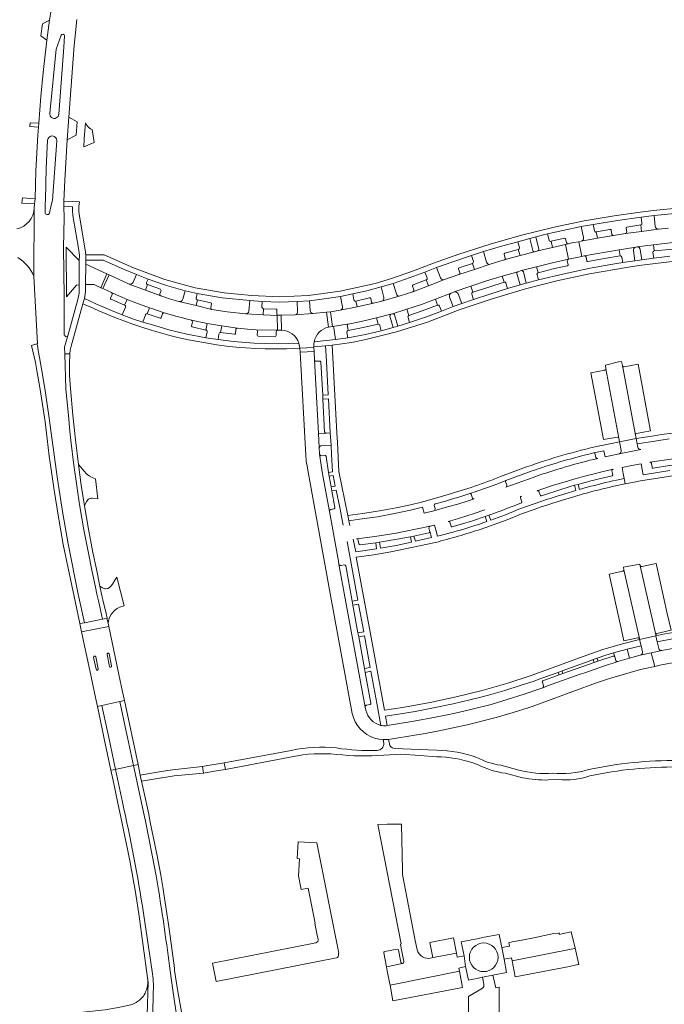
# Model space of a CAD drawing. Header units: metres. Extents: x 166325 to 190320, y 381923 to 404576.
# Tile 810 of 1056: x 175823 to 176030, y 397277 to 397594. Entities that reach past the tile are written whole.
import ezdxf

# ---------------------------------------------------------------- set-up
doc = ezdxf.new("R2010")
doc.units = ezdxf.units.M
for name, color, linetype, lineweight in [('B-WE-VH-VERHARDING_ASFALT-GV', 8, 'Continuous', 18), ('B-WE-VH-VERHARDING_BETONSTRAATSTEEN-GV', 8, 'Continuous', 18), ('B-WE-VH-VERHARDING_GESLOTEN-GV', 8, 'Continuous', 18), ('B-WE-VH-VERHARDING_HALFVERHARDING-GV', 8, 'Continuous', 18), ('B-WE-VH-VERHARDING_STRAATBAKSTEEN-GV', 8, 'Continuous', 18)]:
    doc.layers.add(name, color=color, linetype=linetype, lineweight=lineweight)

msp = doc.modelspace()

# ---------------------------------------------------------------- linework, layer by layer
at = {"layer": 'B-WE-VH-VERHARDING_ASFALT-GV', "flags": 128}
for points in [[(175832.841, 397597.523), (175832.34, 397594.3), (175831.45, 397587.84), (175830.3, 397577.4), (175829.58, 397569.68), (175828.881, 397561.017), (175828.782, 397559.784), (175828.57, 397557.16), (175827.93, 397545.7), (175827.708, 397536.705), (175827.482, 397535.02), (175827.43, 397533.66), (175827.289, 397511.782), (175828.5, 397489.95), (175828.312, 397489.899), (175828.45, 397489.393), (175828.731, 397487.815), (175829.126, 397485.562), (175829.781, 397481.819), (175830.389, 397478.127), (175831.055, 397474.138), (175832.124, 397466.697), (175834.933, 397446.298), (175836.639, 397435.218), (175838.383, 397425.465), (175841.635, 397409.247), (175843.588, 397400.028), (175849.428, 397401.167), (175849.116, 397402.659), (175848.102, 397407.063), (175847.62, 397409.247), (175847.124, 397411.499), (175845.978, 397416.952), (175844.894, 397422.415), (175843.455, 397429.93), (175842.153, 397437.479), (175841.492, 397441.747), (175841.122, 397444.141), (175840.197, 397450.819), (175839.235, 397458.806), (175838.938, 397461.747), (175838.428, 397466.802), (175837.612, 397475.361), (175837.259, 397486.657), (175837.207, 397488.842), (175838.234, 397492.535)], [(175838.56, 397563.038), (175839.97, 397581.81), (175840.336, 397586.046), (175841.118, 397594.467)], [(175832.411, 397564.242), (175834.54, 397584.9), (175836.09, 397589.385)], [(175837.156, 397589.181), (175836.99, 397585.51), (175835.37, 397563.99)], [(175837.276, 397492.735), (175837.084, 397492.693), (175837.043, 397505.091), (175836.916, 397521.09), (175837.042, 397530.457), (175836.932, 397534.289), (175836.965, 397535.931), (175837.31, 397542.73), (175838.02, 397555.67), (175838.56, 397563.038)], [(175830.925, 397532.35), (175831.001, 397534.793), (175831.033, 397536.352), (175831.23, 397546.51), (175831.76, 397555.56)], [(175834.699, 397555.402), (175833.288, 397536.243), (175832.906, 397534.579)], [(175832.906, 397534.579), (175832.324, 397532.089)], [(176106.228, 397394.208), (176105.554, 397394.125), (176105.086, 397394.113), (176100.994, 397394.132), (176081.376, 397394.173), (176076.336, 397394.221), (176058.016, 397394.286), (176055.236, 397394.211), (176053.235, 397394.123), (176051.125, 397393.999), (176049.46, 397393.878), (176047.133, 397393.675), (176042.073, 397393.13), (176039.109, 397392.741), (176036.274, 397392.304), (176033.222, 397391.761), (176029.642, 397391.061), (176026.177, 397390.311), (176027.326, 397385.968), (176029.521, 397386.434), (176032.424, 397387.011), (176035.159, 397387.514)], [(175867.372, 397314.527), (175866.701, 397318.411), (175865.416, 397325.106), (175863.261, 397336.014), (175862.838, 397337.994), (175859.421, 397353.996), (175853.932, 397352.833), (175853.601, 397352.763), (175855.831, 397342.237)], [(175862.663, 397306.396), (175865.393, 397287.642)], [(175872.083, 397281.536), (175871.187, 397287.767)], [(175863.539, 397263.631), (175863.835, 397273.631), (175864.148, 397284.19), (175863.949, 397285.513)], [(175865.784, 397281.098), (175865.686, 397273.631), (175865.503, 397259.774)], [(175874.906, 397263.071), (175873.539, 397271.999), (175873.29, 397273.631), (175872.083, 397281.536)], [(175862.253, 397279.244), (175861.298, 397278.378), (175860.333, 397277.687), (175860.25, 397277.628), (175859.642, 397277.248), (175858.948, 397276.944), (175857.581, 397276.658), (175853.917, 397275.893), (175850.234, 397275.276), (175838.974, 397274.041)]]:
    msp.add_lwpolyline(points, dxfattribs=at)
at = {"layer": 'B-WE-VH-VERHARDING_ASFALT-GV'}
for points in [[(175836.09, 397589.385, -0.864839), (175837.156, 397589.181)], [(175835.37, 397563.99, -1.0253639), (175832.411, 397564.242)], [(175831.76, 397555.56, -0.9996425), (175834.699, 397555.402)], [(175832.324, 397532.089, -0.9198007), (175830.925, 397532.35)], [(175838.234, 397492.535, -0.8436993), (175837.276, 397492.735)], [(175865.393, 397287.642, -0.055778), (175865.784, 397281.098)], [(175864.011, 397283.768, -0.0867489), (175863.333, 397281.096)], [(175863.949, 397285.513, -0.0548847), (175864.011, 397283.768)], [(175863.333, 397281.096, -0.1070373), (175862.253, 397279.244)]]:
    msp.add_lwpolyline(points, format="xyb", dxfattribs=at)
at = {"layer": 'B-WE-VH-VERHARDING_ASFALT-GV', "flags": 128}
msp.add_lwpolyline([(175851.417, 397363.068), (175853.601, 397352.763), (175853.932, 397352.833), (175859.421, 397353.996), (175857.484, 397363.068), (175857.084, 397364.942), (175855.016, 397374.627), (175849.232, 397373.383), (175851.02, 397364.942)], close=True, dxfattribs=at)
at = {"layer": 'B-WE-VH-VERHARDING_BETONSTRAATSTEEN-GV', "flags": 128}
for points in [[(175832.34, 397594.3), (175830.151, 397593.1), (175829.6, 397589.23), (175831.45, 397587.84)], [(175841.24, 397561.44), (175838.56, 397563.038), (175838.02, 397555.67), (175840.92, 397557.2)], [(175828.881, 397561.017), (175826.155, 397561.187), (175826.068, 397559.951), (175828.782, 397559.784)], [(175823.406, 397535.265), (175827.482, 397535.02), (175827.708, 397536.705), (175823.673, 397537.011)], [(175844.038, 397516.873), (175844.011, 397518.584), (175843.871, 397520.197), (175842.033, 397531.048), (175841.843, 397532.596), (175841.844, 397534.179), (175841.977, 397535.749), (175839.923, 397535.823), (175836.965, 397535.931), (175836.932, 397534.289), (175839.776, 397534.055), (175839.773, 397532.935), (175839.898, 397531.302), (175841.755, 397520.09), (175841.974, 397518.45), (175841.945, 397516.758), (175841.933, 397508.898), (175841.903, 397506.259), (175841.506, 397504.174), (175838.234, 397492.535), (175837.207, 397488.842), (175837.259, 397486.657), (175838.939, 397486.681), (175838.992, 397487.89), (175839.347, 397489.224), (175843.133, 397502.841), (175843.625, 397504.504), (175843.968, 397506.846), (175843.994, 397509.018), (175844.019, 397515.66)], [(176037.927, 397522.977), (176032.319, 397522.519), (176026.921, 397521.834), (176027.171, 397519.865), (176031.974, 397520.365), (176038.09, 397520.984)], [(175978.8, 397509.825), (175978.238, 397511.721), (175973.129, 397510.208), (175968.063, 397508.469), (175968.704, 397506.6), (175973.842, 397508.245)], [(175957.399, 397502.431), (175956.686, 397504.332), (175952.189, 397502.647), (175947.491, 397501.109), (175948.155, 397499.082), (175952.428, 397500.53)], [(175938.191, 397496.262), (175937.684, 397498.34), (175932.783, 397497.145), (175928.605, 397496.289), (175928.207, 397496.228), (175928.525, 397494.18), (175932.894, 397495.051)], [(176016.037, 397458.335), (176021.358, 397459.367), (176021.154, 397460.515), (176016.931, 397482.894), (176016.662, 397484.231), (176015.622, 397484.114), (176011.437, 397483.018), (176011.639, 397481.889), (176015.807, 397459.539)], [(176011.639, 397481.889), (176011.585, 397481.74), (176011.474, 397481.595), (176011.344, 397481.504), (176011.271, 397481.473), (176006.763, 397480.596), (176009.731, 397464.804), (176010.814, 397459.04), (176015.387, 397459.873), (176015.567, 397459.829), (176015.706, 397459.725), (176015.761, 397459.65), (176015.807, 397459.539)], [(175847.154, 397446.441), (175846.097, 397446.826), (175845.113, 397447.372), (175844.261, 397448.035), (175843.489, 397448.853), (175841.685, 397451.012), (175842.606, 397444.359), (175843.634, 397437.722), (175844.284, 397439.092), (175844.451, 397439.363), (175844.658, 397439.605), (175844.9, 397439.812), (175845.171, 397439.978), (175845.514, 397440.115), (175845.826, 397440.181), (175846.143, 397440.198), (175847.942, 397439.926)], [(176017.416, 397417.113), (176022.418, 397394.929), (176022.484, 397394.605), (176027.714, 397395.824), (176027.653, 397396.098), (176022.657, 397418.393), (176022.551, 397418.935), (176017.245, 397417.902)], [(176007.816, 397387.234), (176009.064, 397387.643), (176008.76, 397388.568), (176007.516, 397388.14)], [(175996.194, 397384.017), (175996.516, 397383.179), (175997.785, 397383.616), (175997.47, 397384.487)], [(176000.426, 397300.435), (175997.419, 397299.721), (175996.686, 397299.547), (175996.576, 397300.042), (175996.321, 397299.977), (175994.794, 397299.804), (175990.364, 397298.93), (175988.888, 397298.608), (175984.492, 397297.743), (175981.454, 397297.152), (175980.354, 397296.859), (175980.547, 397295.764), (175978.122, 397295.309), (175978.782, 397291.539), (175981.196, 397292.048), (175981.394, 397290.992), (176001.526, 397295.064), (176001.658, 397295.09)], [(175962.472, 397298.482), (175954.874, 397296.994), (175955.875, 397292.115), (175955.389, 397291.958), (175963.429, 397293.464)], [(176001.658, 397295.09), (176001.526, 397295.064), (175981.394, 397290.992), (175982.357, 397285.847), (175999.882, 397289.242), (176002.538, 397289.842), (176002.856, 397289.894)], [(175964.47, 397287.72), (175942.074, 397283.247), (175943.015, 397278.169), (175965.46, 397282.474)]]:
    msp.add_lwpolyline(points, close=True, dxfattribs=at)
for points in [[(176027.191, 397531.283), (176023.009, 397530.76), (176023.237, 397528.813)], [(176027.507, 397527.76), (176027.191, 397531.283)], [(176007.941, 397526.362), (176007.526, 397528.432), (176003.678, 397527.719), (176004.389, 397524.162)], [(176017.926, 397525.499), (176023.109, 397526.179), (176022.838, 397528.247)], [(176022.838, 397528.247), (176018.379, 397527.583)], [(176022.838, 397528.247), (176023.109, 397526.179), (176028.603, 397526.899)], [(175993.3, 397523.351), (175992.823, 397525.347), (175989.007, 397524.391), (175989.982, 397520.479)], [(176003.616, 397522.993), (176008.867, 397523.95), (176008.495, 397525.991)], [(176012.924, 397526.763), (176008.495, 397525.991), (176008.867, 397523.95), (176014.05, 397524.894)], [(176013.479, 397525.318), (176013.305, 397526.515)], [(176018.122, 397527.255), (176018.327, 397526.086)], [(175987.078, 397523.924), (175983.215, 397522.856), (175983.748, 397520.95)], [(175988.05, 397520.013), (175987.078, 397523.924)], [(175989.63, 397519.868), (175994.396, 397520.978), (175993.929, 397522.981)], [(175998.298, 397523.978), (175993.929, 397522.981), (175994.396, 397520.978), (175998.554, 397521.946), (175999.541, 397522.172)], [(175998.939, 397522.556), (175998.637, 397523.734)], [(176027.171, 397519.865), (176026.921, 397521.834), (176021.611, 397521.16)], [(175972.14, 397519.64), (175968.283, 397518.403), (175968.906, 397516.504)], [(175973.143, 397516.266), (175972.14, 397519.64)], [(175978.838, 397518.762), (175979.194, 397517.592)], [(175978.865, 397516.964), (175983.937, 397518.353), (175983.392, 397520.342)], [(175983.392, 397520.342), (175979.044, 397519.116)], [(175983.392, 397520.342), (175983.937, 397518.353), (175988.606, 397519.632)], [(176015.848, 397520.232), (176004.64, 397518.269)], [(176005.797, 397516.431), (176011.209, 397517.458), (176016.187, 397518.301), (176015.848, 397520.232)], [(176021.259, 397521.104), (176017.953, 397520.601), (176015.848, 397520.232), (176016.187, 397518.301)], [(176016.743, 397517.877), (176017.036, 397516.124), (176020.964, 397516.714), (176020.449, 397519.968)], [(176022.684, 397520.289), (176023.148, 397517.008), (176027, 397517.551), (176026.744, 397519.331)], [(175964.243, 397512.275), (175969.254, 397513.914), (175968.616, 397515.865)], [(175968.616, 397515.865), (175964.332, 397514.45)], [(175968.616, 397515.865), (175969.254, 397513.914), (175974.348, 397515.581)], [(175999.512, 397517.205), (175994.43, 397516.076), (175989.27, 397514.764), (175989.762, 397512.829), (175994.617, 397514.058), (175999.162, 397515.065)], [(175999.44, 397515.472), (175999.139, 397516.614)], [(176005.241, 397517.855), (176005.449, 397516.683)], [(175864.114, 397510.795), (175860.331, 397512.243), (175859.256, 397509.78)], [(175957.026, 397514.516), (175953.302, 397513.042), (175953.998, 397511.163)], [(175958.354, 397511.216), (175957.026, 397514.516)], [(175964.127, 397514.048), (175964.562, 397512.918)], [(175983.185, 397513.186), (175978.238, 397511.721), (175978.8, 397509.825)], [(175979.418, 397509.437), (175979.903, 397507.773), (175983.945, 397508.909), (175982.868, 397512.553)], [(175989.762, 397512.829), (175989.27, 397514.764), (175984.395, 397513.524)], [(175985.016, 397513.184), (175985.961, 397509.495), (175989.883, 397510.511), (175989.414, 397512.233)], [(175858.071, 397509.199), (175863.239, 397507.243), (175863.909, 397509.014)], [(175863.649, 397509.647), (175864.114, 397510.795)], [(175943.059, 397509.395), (175939.217, 397508.252), (175940.096, 397504.872)], [(175944.097, 397506.047), (175943.059, 397509.395)], [(175954.45, 397508.652), (175953.733, 397510.515), (175949.504, 397508.904)], [(175953.733, 397510.515), (175954.45, 397508.652), (175959.573, 397510.624)], [(175852.192, 397504.281), (175856.54, 397502.394), (175857.337, 397504.269), (175854.863, 397505.334), (175852.308, 397506.459)], [(175868.071, 397507.54), (175863.909, 397509.014), (175863.239, 397507.243), (175868.177, 397505.376)], [(175867.876, 397506.014), (175868.28, 397507.154)], [(175879.609, 397504.624), (175879.952, 397506.154), (175876.048, 397507.014), (175875.281, 397504.276)], [(175930.453, 397504.109), (175930.053, 397506), (175926.14, 397505.235), (175926.736, 397501.834)], [(175949.309, 397508.493), (175949.732, 397507.382)], [(175949.443, 397506.724), (175954.45, 397508.652)], [(175961.76, 397506.232), (175956.686, 397504.332), (175957.399, 397502.431)], [(175968.704, 397506.6), (175968.063, 397508.469), (175962.764, 397506.649)], [(175964.022, 397506.034), (175965.21, 397502.968), (175968.951, 397504.249), (175968.377, 397505.939)], [(175852.51, 397505.8), (175852.013, 397504.675)], [(175864.567, 397501.535), (175860.141, 397503.155), (175857.337, 397504.269), (175856.54, 397502.394)], [(175874.06, 397503.574), (175879.554, 397502.246), (175880.004, 397504.109)], [(175884.338, 397503.147), (175880.004, 397504.109), (175879.554, 397502.246), (175884.676, 397501.007)], [(175884.291, 397501.602), (175884.533, 397502.808)], [(175900.788, 397501.735), (175900.893, 397503.602), (175896.882, 397503.845), (175896.574, 397500.427)], [(175916.15, 397503.836), (175912.122, 397503.561), (175912.296, 397500.319)], [(175916.353, 397500.631), (175916.15, 397503.836)], [(175925.99, 397500.732), (175931.423, 397501.876), (175931.036, 397503.714)], [(175935.439, 397504.753), (175931.036, 397503.714), (175931.423, 397501.876), (175936.71, 397502.989)], [(175936.116, 397503.333), (175935.832, 397504.509)], [(175939.386, 397503.631), (175945.314, 397505.365)], [(175958.029, 397502.123), (175958.654, 397500.454), (175962.435, 397501.937), (175961.259, 397505.015)], [(175856.806, 397501.733), (175855.784, 397499.292), (175859.433, 397497.928), (175862.404, 397496.903), (175863.238, 397499.271)], [(175863.853, 397499.584), (175864.567, 397501.535)], [(175869.339, 397499.912), (175865.277, 397501.275), (175864.567, 397501.535), (175863.853, 397499.584), (175868.002, 397498.207)], [(175868.366, 397498.391), (175868.741, 397499.559)], [(175895.484, 397499.557), (175901.18, 397499.305), (175901.264, 397501.206)], [(175905.297, 397501.155), (175901.264, 397501.206), (175901.18, 397499.305), (175905.729, 397499.103), (175906.076, 397499.118)], [(175905.573, 397499.648), (175905.587, 397500.847)], [(175911.546, 397499.317), (175917.19, 397499.723)], [(175947.491, 397501.109), (175942.886, 397499.601)], [(175948.155, 397499.082), (175947.491, 397501.109)], [(175883.16, 397496.518), (175878.051, 397497.528)], [(175878.426, 397496.925), (175878.139, 397495.749)], [(175878.344, 397495.396), (175882.739, 397494.386), (175883.16, 397496.518)], [(175887.918, 397495.694), (175883.16, 397496.518), (175882.739, 397494.386)], [(175942.363, 397499.48), (175937.684, 397498.34), (175938.191, 397496.262)], [(175938.791, 397495.859), (175939.196, 397494.167), (175943.05, 397495.196), (175942.037, 397498.825)], [(175943.493, 397499.258), (175944.53, 397495.61), (175948.37, 397496.756), (175947.853, 397498.46)], [(175883.133, 397493.81), (175882.73, 397491.903), (175886.701, 397491.323), (175886.919, 397493.088)], [(175887.493, 397493.542), (175887.918, 397495.694)], [(175892.945, 397494.936), (175887.918, 397495.694), (175887.493, 397493.542), (175891.924, 397493.031)], [(175892.295, 397493.272), (175892.379, 397494.488)], [(175905.831, 397494.33), (175898.899, 397494.457)], [(175899.368, 397493.929), (175899.285, 397492.705)], [(175905.338, 397492.584), (175905.345, 397493.81)], [(175928.525, 397494.18), (175928.207, 397496.228), (175923.502, 397495.498)], [(175924.004, 397495.056), (175924.478, 397491.294), (175928.428, 397491.878), (175928.163, 397493.624)], [(175899.598, 397492.404), (175905.026, 397492.299)], [(175917.716, 397484.749), (175919.028, 397460.998), (175921.502, 397461.157)], [(175919.484, 397484.349), (175918.272, 397484.303)], [(175920.96, 397461.612), (175920.446, 397472.071), (175920.362, 397473.343), (175919.777, 397484.059)], [(176016.986, 397482.751), (176016.931, 397482.894), (176021.154, 397460.515), (176021.157, 397460.704)], [(176021.997, 397483.351), (176017.472, 397482.488), (176017.324, 397482.499)], [(176021.503, 397461.056), (176026.012, 397461.937), (176025.598, 397464.146), (176021.997, 397483.351)], [(175922.818, 397461.242), (175921.548, 397461.16), (175921.502, 397461.157), (175919.028, 397460.998), (175919.276, 397456.498)], [(175919.726, 397457.019), (175923.081, 397457.235), (175922.818, 397461.242)], [(175919.373, 397454.329), (175920.283, 397448.035), (175921.341, 397442.18), (175922.531, 397435.906)], [(175921.141, 397453.919), (175919.929, 397453.873)], [(175924.315, 397437.191), (175923.347, 397442.543), (175923.12, 397443.8), (175922.502, 397447.22), (175922.277, 397448.466), (175921.434, 397453.629)], [(176008.972, 397453.008), (176008.769, 397453.009), (176008.574, 397453.086), (176008.484, 397453.157), (176008.409, 397453.244), (176008.355, 397453.345), (176008.096, 397454.561), (176008.021, 397454.658), (176007.911, 397454.727), (176007.748, 397454.755), (176005.716, 397454.272)], [(176033.348, 397452.88), (176025.765, 397451.77), (176025.913, 397451.758), (176026.08, 397451.68), (176026.209, 397451.534), (176026.249, 397451.438), (176026.466, 397450.075), (176026.526, 397449.974), (176026.633, 397449.9), (176026.69, 397449.884), (176026.787, 397449.884), (176032.077, 397450.676), (176033.349, 397450.85)], [(175987.876, 397448.974), (175979.422, 397445.922), (175979.347, 397445.879), (175979.259, 397445.776), (175979.218, 397445.648), (175979.227, 397445.533), (175979.689, 397444.335)], [(176013.912, 397449.494), (176010.748, 397448.778), (176007.402, 397447.969), (176004.438, 397447.208), (176002.867, 397446.787), (176001.326, 397446.349), (175998.119, 397445.383), (175994.724, 397444.318), (175991.242, 397443.181), (175989.469, 397442.584), (175989.573, 397442.603), (175989.715, 397442.591), (175989.887, 397442.513), (175989.959, 397442.451), (175990.026, 397442.36), (175990.494, 397441.039), (175990.585, 397440.947), (175990.698, 397440.902), (175990.848, 397440.911)], [(176013.61, 397447.361), (176013.71, 397447.44), (176013.784, 397447.543), (176013.838, 397447.731), (176013.548, 397449.006), (176013.563, 397449.155), (176013.603, 397449.256), (176013.673, 397449.354), (176013.828, 397449.466), (176013.912, 397449.494)], [(176032.255, 397449.08), (176023.611, 397447.701), (176023.3, 397449.444), (176022.974, 397451.274), (176019.957, 397450.734), (176016.861, 397450.104), (176017.224, 397448.13), (176017.523, 397446.508), (176017.843, 397444.772), (176021.206, 397445.437), (176022.704, 397445.723), (176030.386, 397446.959), (176035.892, 397447.817)], [(175979.637, 397443.899), (175979.575, 397443.822), (175979.41, 397443.711), (175988.482, 397446.994)], [(176017.843, 397444.772), (176017.523, 397446.508), (176015.01, 397445.994)], [(176005.617, 397443.677), (176003.153, 397442.963), (176002.672, 397444.63), (176001.464, 397444.322), (176001.909, 397442.625), (175998.385, 397441.582)], [(176001.464, 397444.322), (176002.672, 397444.63)], [(175956.222, 397436.124), (175960.578, 397437.337), (175963.909, 397438.299), (175966.953, 397439.24), (175969.174, 397439.963)], [(175968.588, 397440.214), (175968.152, 397441.496), (175968.121, 397441.549), (175968.028, 397441.628), (175967.915, 397441.662), (175967.814, 397441.653)], [(175984.379, 397438.657), (175984.481, 397438.739), (175984.544, 397438.854), (175984.557, 397438.921), (175984.55, 397439.036), (175984.097, 397440.245), (175984.09, 397440.383), (175984.145, 397440.579), (175984.21, 397440.68), (175984.281, 397440.752), (175984.392, 397440.824)], [(175992.871, 397438.058), (175997.149, 397439.417), (176001.256, 397440.656)], [(175922.966, 397436.54), (175924.022, 397436.751)], [(175924.022, 397436.751), (175924.104, 397436.769)], [(175956.312, 397437.783), (175956.581, 397436.816)], [(175957.285, 397438.486), (175956.575, 397438.305)], [(175972.654, 397436.383), (175969.15, 397435.199), (175967.094, 397434.542), (175963.849, 397433.561), (175960.794, 397432.699), (175960.935, 397432.708), (175961.113, 397432.658), (175961.264, 397432.541), (175961.325, 397432.453), (175961.711, 397431.164), (175961.787, 397431.058), (175961.895, 397430.986), (175961.942, 397430.978), (175962.055, 397430.958), (175962.437, 397431.063), (175963.479, 397431.35), (175966.163, 397432.144), (175968.916, 397433.011)], [(175983.568, 397436.642), (175981.831, 397435.901), (175979.246, 397434.846), (175976.919, 397433.96), (175974.501, 397433.103), (175973.911, 397434.694), (175972.727, 397434.3), (175973.299, 397432.623)], [(175975.017, 397431.451), (175976.802, 397432.091), (175978.579, 397432.756), (175981.401, 397433.87), (175984.395, 397435.107), (175988.495, 397436.578), (175990.742, 397437.349), (175992.871, 397438.058)], [(175968.916, 397433.011), (175972.727, 397434.3), (175973.911, 397434.694)], [(175954.563, 397430.498), (175954.854, 397429.453), (175955.415, 397427.461), (175950.215, 397426.27), (175949.776, 397427.976), (175948.612, 397427.714), (175948.998, 397426.009), (175944.003, 397424.954), (175938.971, 397424.01), (175938.617, 397425.977), (175937.455, 397425.801), (175937.749, 397423.824), (175930.997, 397422.884), (175930.216, 397426.933)], [(175954.995, 397431.151), (175946.601, 397429.382), (175944.007, 397428.896), (175937.205, 397427.784), (175932.176, 397427.15), (175931.245, 397427.059)], [(175954.854, 397429.453), (175954.563, 397430.498)], [(175959.919, 397428.599), (175957.314, 397427.909), (175956.889, 397429.526), (175956.365, 397431.522), (175954.995, 397431.151)], [(175941.148, 397366.856), (175940.565, 397369.922), (175945.431, 397370.644), (175950.137, 397371.449), (175956.109, 397372.551), (175962.407, 397373.86), (175967.826, 397375.146), (175970.886, 397375.908), (175973.766, 397376.674), (175979.082, 397378.22), (175984.29, 397379.865), (175988.129, 397381.119), (175990.676, 397382.034), (175996.194, 397384.017), (175997.47, 397384.487), (176006.173, 397387.678), (176007.516, 397388.14), (176008.76, 397388.568), (176011.544, 397389.519), (176014.063, 397390.298), (176018.429, 397391.468), (176022.948, 397392.594), (176022.484, 397394.605), (176016.974, 397393.259), (176010.604, 397391.379), (176005.484, 397389.619), (175987.507, 397383.013), (175979.97, 397380.499), (175971.775, 397378.146), (175963.412, 397376.093), (175954.991, 397374.352), (175946.069, 397372.714), (175940.237, 397371.849), (175935.992, 397395.285), (175931.196, 397421.191), (175936.856, 397421.891), (175942.272, 397422.914), (175951.541, 397424.773), (175956.16, 397425.782), (175957.666, 397426.138), (175958.444, 397426.379), (175960.31, 397426.877)], [(175931.847, 397426.58), (175932.033, 397425.493)], [(175932.426, 397425.167), (175937.455, 397425.801), (175938.617, 397425.977), (175944.355, 397426.915), (175948.612, 397427.714), (175949.776, 397427.976)], [(175949.776, 397427.976), (175954.535, 397428.979)], [(175962.897, 397429.383), (175962.415, 397429.252)], [(175928.299, 397426.208), (175929.579, 397419.152), (175931.732, 397407.278), (175929.881, 397406.937), (175930.117, 397405.642), (175931.955, 397406.032), (175933.576, 397397.04), (175931.739, 397396.755), (175931.971, 397395.486), (175933.807, 397395.821), (175935.637, 397385.607), (175933.83, 397385.303), (175934.061, 397384.034), (175935.905, 397384.37), (175937.769, 397374.101), (175939.07, 397366.937)], [(175925.601, 397418.937), (175934.1, 397372.829)], [(175927.34, 397418.675), (175926.276, 397418.454)], [(175935.868, 397374.137), (175934.061, 397384.034), (175933.83, 397385.303), (175931.971, 397395.486), (175931.739, 397396.755), (175930.117, 397405.642), (175929.881, 397406.937), (175927.796, 397418.358)], [(176022.418, 397394.929), (176017.416, 397417.113)], [(176022.657, 397418.393), (176027.653, 397396.098)], [(176027.763, 397419.137), (176023.173, 397418.122)], [(176028.021, 397396.527), (176032.593, 397397.591), (176031.376, 397403.022), (176027.763, 397419.137)], [(175850.419, 397410.943), (175850.212, 397410.99), (175849.416, 397411.317), (175848.59, 397411.815), (175849.364, 397408.306), (175849.565, 397407.393), (175850.581, 397402.981), (175850.9, 397401.455), (175850.979, 397401.078), (175851.221, 397399.922), (175851.349, 397400.615), (175851.709, 397401.668), (175852.229, 397402.651), (175852.547, 397403.111), (175853.283, 397403.946), (175854.14, 397404.655), (175854.86, 397405.065), (175855.342, 397405.186), (175856.418, 397405.456), (175854.052, 397414.723)], [(175854.052, 397414.723), (175853.443, 397413.764), (175852.623, 397412.473)], [(176017.027, 397416.684), (176012.639, 397415.685), (176016.224, 397399.62), (176017.441, 397394.167), (176021.89, 397395.171)], [(176013.999, 397389.256), (176009.064, 397387.643), (176007.816, 397387.234), (175997.785, 397383.616)], [(176015.428, 397387.537), (176019.17, 397388.625), (176018.429, 397391.468), (176014.063, 397390.298), (176014.445, 397389.054), (176014.805, 397387.883)], [(176014.805, 397387.883), (176014.445, 397389.054)], [(175997.785, 397383.616), (175996.516, 397383.179), (175991.333, 397381.248)], [(175991.133, 397380.835), (175991.551, 397379.672)], [(175934.552, 397373.49), (175935.591, 397373.693)], [(175935.591, 397373.693), (175935.653, 397373.705)], [(175950.756, 397294.61), (175950.057, 397298.151), (175946.054, 397318.922), (175946.076, 397320.21), (175945.745, 397335.125), (175941.165, 397335.074), (175938.125, 397335.04), (175939.215, 397329.457), (175945.65, 397296.499), (175945.451, 397296.459), (175945.547, 397295.851), (175945.669, 397295.083), (175946.469, 397290.78)], [(175925.485, 397293.01), (175925.409, 397293.494), (175925.532, 397293.518), (175918.532, 397329.033), (175912.514, 397329.393), (175912.192, 397324.012), (175912.849, 397323.965), (175912.523, 397318.479), (175913.388, 397314.051), (175915.688, 397314.505), (175917.909, 397303.208), (175917.791, 397303.185), (175918.02, 397301.992), (175918.643, 397298.755), (175918.747, 397298.769), (175918.897, 397298.047)], [(175918.133, 397296.843), (175917.574, 397296.742), (175884.896, 397290.3), (175886.083, 397284.374), (175924.823, 397292.031)], [(175940.061, 397293.573), (175940.881, 397289.101), (175946.103, 397290.158)], [(175944.361, 397294.787), (175940.366, 397294.025)], [(175945.523, 397290.576), (175944.808, 397294.461)], [(175965.94, 397292.699), (175963.657, 397292.265), (175963.429, 397293.464), (175955.389, 397291.958)], [(175946.103, 397290.158), (175940.881, 397289.101), (175941.151, 397287.775), (175941.171, 397287.678), (175941.663, 397285.266), (175941.681, 397285.174), (175942.074, 397283.247), (175964.47, 397287.72), (175964.28, 397288.725), (175966.415, 397289.209), (175965.94, 397292.699)], [(175974.773, 397260.788), (175974.821, 397254.416), (175974.978, 397254.414), (175975.501, 397254.388), (175977.436, 397254.429), (175977.382, 397262.296), (175977.367, 397264.391), (175977.242, 397282.534), (175976.112, 397282.37), (175975.225, 397286.41), (175971.818, 397285.728), (175972.26, 397283.522)], [(175971.865, 397282.188), (175967.301, 397279.495), (175967.321, 397276.928), (175967.531, 397249.993), (175967.599, 397236.595), (175967.608, 397234.917), (175971.773, 397234.78)]]:
    msp.add_lwpolyline(points, dxfattribs=at)
at = {"layer": 'B-WE-VH-VERHARDING_BETONSTRAATSTEEN-GV'}
for points in [[(176023.237, 397528.813, -0.4426798), (176022.838, 397528.247)], [(176008.495, 397525.991, -0.4896022), (176007.941, 397526.362)], [(176013.305, 397526.515, 0.5076547), (176012.924, 397526.763)], [(176014.05, 397524.894, -0.3630571), (176013.479, 397525.318)], [(176018.327, 397526.086, -0.3624593), (176017.926, 397525.499)], [(176018.379, 397527.583, 0.3849641), (176018.122, 397527.255)], [(176028.603, 397526.899, -0.4099057), (176027.507, 397527.76)], [(175993.929, 397522.981, -0.4416037), (175993.3, 397523.351)], [(175998.637, 397523.734, 0.402737), (175998.298, 397523.978)], [(175999.541, 397522.172, -0.411815), (175998.939, 397522.556)], [(176004.389, 397524.162, -0.409855), (176003.616, 397522.993)], [(175979.044, 397519.116, 0.4288238), (175978.838, 397518.762)], [(175983.748, 397520.95, -0.4401294), (175983.392, 397520.342)], [(175988.606, 397519.632, -0.427018), (175988.05, 397520.013)], [(175989.982, 397520.479, -0.4123124), (175989.63, 397519.868)], [(176020.449, 397519.968, -0.4120978), (176021.259, 397521.104)], [(176021.611, 397521.16, -0.4116679), (176022.684, 397520.289)], [(176026.744, 397519.331, -0.3529017), (176027.171, 397519.865)], [(175968.906, 397516.504, -0.4254044), (175968.616, 397515.865)], [(175974.348, 397515.581, -0.4282928), (175973.143, 397516.266)], [(175979.194, 397517.592, -0.4277389), (175978.865, 397516.964)], [(175999.139, 397516.614, -0.4065548), (175999.512, 397517.205)], [(175999.162, 397515.065, 0.4164124), (175999.44, 397515.472)], [(176004.64, 397518.269, -0.3996815), (176005.241, 397517.855)], [(176005.449, 397516.683, 0.4199169), (176005.797, 397516.431)], [(176016.187, 397518.301, -0.3552545), (176016.743, 397517.877)], [(175964.332, 397514.45, 0.3766274), (175964.127, 397514.048)], [(175964.562, 397512.918, -0.3806876), (175964.243, 397512.275)], [(175982.868, 397512.553, -0.4096138), (175983.185, 397513.186)], [(175984.395, 397513.524, -0.3900361), (175985.016, 397513.184)], [(175989.414, 397512.233, -0.4324154), (175989.762, 397512.829)], [(175859.256, 397509.78, -0.3949005), (175858.071, 397509.199)], [(175863.909, 397509.014, -0.4200782), (175863.649, 397509.647)], [(175953.998, 397511.163, -0.4241334), (175953.733, 397510.515)], [(175959.573, 397510.624, -0.4139297), (175958.354, 397511.216)], [(175978.8, 397509.825, -0.4235899), (175979.418, 397509.437)], [(175852.308, 397506.459, -0.4433863), (175852.51, 397505.8)], [(175868.177, 397505.376, -0.4032757), (175867.876, 397506.014)], [(175868.28, 397507.154, 0.4038113), (175868.071, 397507.54)], [(175945.314, 397505.365, -0.4200337), (175944.097, 397506.047)], [(175949.504, 397508.904, 0.3373065), (175949.309, 397508.493)], [(175949.732, 397507.382, -0.4123997), (175949.443, 397506.724)], [(175961.259, 397505.015, -0.420791), (175961.76, 397506.232)], [(175962.764, 397506.649, -0.4051992), (175964.022, 397506.034)], [(175968.377, 397505.939, -0.3862907), (175968.704, 397506.6)], [(175852.013, 397504.675, 0.4652906), (175852.192, 397504.281)], [(175875.281, 397504.276, -0.3959471), (175874.06, 397503.574)], [(175880.004, 397504.109, -0.4329733), (175879.609, 397504.624)], [(175884.533, 397502.808, 0.3789989), (175884.338, 397503.147)], [(175931.036, 397503.714, -0.4580552), (175930.453, 397504.109)], [(175935.832, 397504.509, 0.3719047), (175935.439, 397504.753)], [(175936.71, 397502.989, -0.3682927), (175936.116, 397503.333)], [(175940.096, 397504.872, -0.3962869), (175939.386, 397503.631)], [(175856.54, 397502.394, -0.4691172), (175856.806, 397501.733)], [(175863.238, 397499.271, -0.4348781), (175863.853, 397499.584)], [(175868.741, 397499.559, -0.4405621), (175869.339, 397499.912)], [(175884.676, 397501.007, -0.3878747), (175884.291, 397501.602)], [(175896.574, 397500.427, -0.3724524), (175895.484, 397499.557)], [(175901.264, 397501.206, -0.3631711), (175900.788, 397501.735)], [(175905.587, 397500.847, 0.4214257), (175905.297, 397501.155)], [(175906.076, 397499.118, -0.4133551), (175905.573, 397499.648)], [(175912.296, 397500.319, -0.411966), (175911.546, 397499.317)], [(175917.19, 397499.723, -0.4062651), (175916.353, 397500.631)], [(175926.736, 397501.834, -0.3774234), (175925.99, 397500.732)], [(175942.886, 397499.601, -0.3937025), (175943.493, 397499.258)], [(175957.399, 397502.431, -0.3890594), (175958.029, 397502.123)], [(175868.002, 397498.207, 0.4868305), (175868.366, 397498.391)], [(175878.051, 397497.528, -0.3903548), (175878.426, 397496.925)], [(175942.037, 397498.825, -0.4125905), (175942.363, 397499.48)], [(175947.853, 397498.46, -0.4178562), (175948.155, 397499.082)], [(175878.139, 397495.749, 0.4420905), (175878.344, 397495.396)], [(175882.739, 397494.386, -0.5095241), (175883.133, 397493.81)], [(175886.919, 397493.088, -0.4105888), (175887.493, 397493.542)], [(175891.924, 397493.031, 0.4871608), (175892.295, 397493.272)], [(175892.379, 397494.488, -0.4301238), (175892.945, 397494.936)], [(175898.899, 397494.457, -0.3980492), (175899.368, 397493.929)], [(175905.345, 397493.81, -0.3837301), (175905.831, 397494.33)], [(175923.502, 397495.498, -0.4427587), (175924.004, 397495.056)], [(175928.163, 397493.624, -0.5075198), (175928.525, 397494.18)], [(175938.191, 397496.262, -0.4616268), (175938.791, 397495.859)], [(175899.285, 397492.705, 0.4039467), (175899.598, 397492.404)], [(175905.026, 397492.299, 0.3099309), (175905.338, 397492.584)], [(175918.272, 397484.303, -0.4241269), (175917.716, 397484.749)], [(175919.691, 397484.266, 0.1990038), (175919.484, 397484.349)], [(175919.777, 397484.059, 0.2021302), (175919.691, 397484.266)], [(176017.324, 397482.499, -0.2146876), (176016.986, 397482.751)], [(175921.502, 397461.157, -0.3731355), (175920.96, 397461.612)], [(176021.157, 397460.704, -0.2886214), (176021.503, 397461.056)], [(175919.276, 397456.498, -0.3882172), (175919.726, 397457.019)], [(175919.929, 397453.873, -0.3778134), (175919.373, 397454.329)], [(175921.434, 397453.629, 0.4168075), (175921.141, 397453.919)], [(176005.716, 397454.272, 0.0241852), (175987.876, 397448.974)], [(175988.482, 397446.994, -0.0271515), (176008.972, 397453.008)], [(176002.672, 397444.63, -0.0125123), (176013.61, 397447.361)], [(176015.01, 397445.994, 0.0158835), (176005.617, 397443.677)], [(175979.689, 397444.335, -0.2346734), (175979.637, 397443.899)], [(175990.848, 397440.911, -0.0109073), (176001.464, 397444.322)], [(176001.256, 397440.656, -0.0239198), (176017.843, 397444.772)], [(175967.814, 397441.653, -0.006466), (175957.285, 397438.486)], [(175969.174, 397439.963, -0.3561676), (175968.588, 397440.214)], [(175998.385, 397441.582, 0.0138068), (175983.568, 397436.642)], [(175922.531, 397435.906, -0.4107931), (175922.966, 397436.54)], [(175924.104, 397436.769, 0.4000003), (175924.315, 397437.191)], [(175956.575, 397438.305, 0.3886751), (175956.312, 397437.783)], [(175973.911, 397434.694, 0.0096032), (175984.379, 397438.657)], [(175954.563, 397430.498, -0.4009931), (175954.995, 397431.151)], [(175960.31, 397426.877, 0.0175857), (175975.017, 397431.451)], [(175973.299, 397432.623, -0.0174778), (175962.897, 397429.383)], [(175931.245, 397427.059, -0.3958884), (175931.847, 397426.58)], [(175954.535, 397428.979, 0.3567978), (175954.854, 397429.453)], [(175962.415, 397429.252, -0.0043209), (175959.919, 397428.599)], [(175932.033, 397425.493, 0.4521089), (175932.426, 397425.167)], [(175926.276, 397418.454, -0.3801116), (175925.601, 397418.937)], [(175927.796, 397418.358, 0.3192163), (175927.34, 397418.675)], [(176017.416, 397417.113, -0.4082932), (176017.027, 397416.684)], [(176023.173, 397418.122, -0.4052259), (176022.657, 397418.393)], [(175852.623, 397412.473, -0.2512373), (175850.419, 397410.943)], [(176021.89, 397395.171, -0.4098091), (176022.418, 397394.929)], [(176027.653, 397396.098, -0.3826523), (176028.021, 397396.527)], [(176014.445, 397389.054, 0.3637582), (176013.999, 397389.256)], [(175991.297, 397379.09, -0.0069017), (176015.428, 397387.537)], [(176015.428, 397387.537, -0.4139295), (176014.805, 397387.883)], [(175991.333, 397381.248, 0.4220097), (175991.133, 397380.835)], [(175991.551, 397379.672, -0.4131645), (175991.297, 397379.09)], [(175934.1, 397372.829, -0.4065513), (175934.552, 397373.49)], [(175935.653, 397373.705, 0.4374423), (175935.868, 397374.137)], [(175918.897, 397298.047, -0.3984514), (175918.133, 397296.843)], [(175940.366, 397294.025, 0.4481105), (175940.061, 397293.573)], [(175944.808, 397294.461, 0.389369), (175944.361, 397294.787)], [(175955.389, 397291.958, -0.4031692), (175950.756, 397294.61)], [(175924.823, 397292.031, 0.3905219), (175925.485, 397293.01)], [(175946.103, 397290.158, -0.4107341), (175945.523, 397290.576)], [(175946.469, 397290.78, -0.4434453), (175946.103, 397290.158)], [(175972.26, 397283.522, -0.2735974), (175971.865, 397282.188)]]:
    msp.add_lwpolyline(points, format="xyb", dxfattribs=at)
at = {"layer": 'B-WE-VH-VERHARDING_GESLOTEN-GV', "flags": 128}
for points in [[(175840.69, 397406.468), (175842.115, 397399.74), (175843.588, 397400.028), (175841.635, 397409.247), (175838.383, 397425.465), (175836.639, 397435.218), (175834.933, 397446.298), (175832.124, 397466.697), (175831.055, 397474.138), (175830.389, 397478.127), (175829.781, 397481.819), (175829.126, 397485.562), (175828.731, 397487.815), (175828.45, 397489.393), (175828.312, 397489.899), (175826.57, 397489.42), (175827.834, 397483.933), (175828.308, 397481.342), (175829.253, 397475.851), (175830.12, 397470.347), (175830.908, 397464.831), (175831.618, 397459.305), (175832.249, 397453.769), (175832.562, 397451.576), (175833.866, 397442.789), (175835.249, 397434.014), (175836.711, 397425.252)], [(175843.634, 397437.722), (175842.606, 397444.359), (175841.685, 397451.012), (175840.726, 397458.971), (175839.921, 397466.948), (175839.1, 397475.56), (175838.758, 397479.756), (175838.768, 397483.31), (175838.939, 397486.681), (175837.259, 397486.657), (175837.612, 397475.361), (175838.428, 397466.802), (175838.938, 397461.747), (175839.235, 397458.806), (175840.197, 397450.819), (175841.122, 397444.141), (175841.492, 397441.747), (175842.153, 397437.479), (175843.455, 397429.93), (175844.894, 397422.415), (175845.978, 397416.952), (175847.124, 397411.499), (175847.62, 397409.247), (175848.102, 397407.063), (175849.116, 397402.659), (175849.428, 397401.167), (175850.9, 397401.455), (175850.581, 397402.981), (175849.565, 397407.393), (175849.364, 397408.306), (175848.59, 397411.815), (175847.448, 397417.252), (175846.366, 397422.702), (175844.931, 397430.199)], [(175847.766, 397373.068), (175849.291, 397365.871), (175849.98, 397362.617), (175852.133, 397352.452), (175853.601, 397352.763), (175851.417, 397363.068), (175851.02, 397364.942), (175849.232, 397373.383)], [(175860.888, 397354.307), (175856.482, 397374.942), (175855.016, 397374.627), (175857.084, 397364.942), (175857.484, 397363.068), (175859.421, 397353.996), (175859.515, 397354.016)]]:
    msp.add_lwpolyline(points, close=True, dxfattribs=at)
at = {"layer": 'B-WE-VH-VERHARDING_GESLOTEN-GV'}
for points in [[(175847.233, 397389.087, 0.8185642), (175846.537, 397388.849)], [(175851.529, 397389.989, 0.9032862), (175850.879, 397389.788)], [(175851.657, 397385.95, 0.9608541), (175852.368, 397386.121)], [(175847.371, 397385.005, 1.0568229), (175848.056, 397385.169)], [(175862.663, 397306.396, 0.0160772), (175855.831, 397342.237)], [(175854.92, 397339.416, -0.0149429), (175861.181, 397306.163)], [(175867.372, 397314.527, -0.0096006), (175871.187, 397287.767)]]:
    msp.add_lwpolyline(points, format="xyb", dxfattribs=at)
at = {"layer": 'B-WE-VH-VERHARDING_GESLOTEN-GV', "flags": 128}
for points in [[(175848.056, 397385.169), (175847.233, 397389.087)], [(175852.368, 397386.121), (175851.529, 397389.989)], [(175868.851, 397314.775), (175868.177, 397318.68), (175866.888, 397325.393), (175864.73, 397336.316), (175864.305, 397338.307), (175862.732, 397345.674), (175862.022, 397348.999), (175861.61, 397350.927), (175860.888, 397354.307), (175859.515, 397354.016), (175859.421, 397353.996), (175862.838, 397337.994), (175863.261, 397336.014), (175865.416, 397325.106), (175866.701, 397318.411), (175867.372, 397314.527)], [(175853.601, 397352.763), (175852.133, 397352.452), (175852.829, 397349.171), (175854.374, 397341.876), (175854.92, 397339.416)], [(175855.831, 397342.237), (175853.601, 397352.763)], [(175871.187, 397287.767), (175872.083, 397281.536), (175873.29, 397273.631), (175873.539, 397271.999), (175874.906, 397263.071), (175874.93, 397262.887), (175876.765, 397263.13), (175876.37, 397266.13), (175873.564, 397281.775), (175872.674, 397287.965), (175872.586, 397288.627), (175870.891, 397301.388), (175868.851, 397314.775)], [(175861.181, 397306.163), (175863.937, 397285.594), (175863.949, 397285.513), (175864.148, 397284.19), (175863.835, 397273.631), (175863.539, 397263.631), (175863.574, 397260.231), (175863.579, 397259.742), (175865.503, 397259.774), (175865.686, 397273.631), (175865.784, 397281.098)]]:
    msp.add_lwpolyline(points, dxfattribs=at)
at = {"layer": 'B-WE-VH-VERHARDING_HALFVERHARDING-GV'}
for points in [[(175924.851, 397359.655, 0.0772878), (175910.217, 397358.886)], [(175940.028, 397361.253, -0.4400408), (175937.893, 397358.859)], [(175943.375, 397359.448, -0.304269), (175941.842, 397361.034)], [(175910.462, 397356.812, -0.0772857), (175924.824, 397357.568)], [(175924.824, 397357.568, 0.0438962), (175940.019, 397357.321)], [(175937.893, 397358.859, -0.0472339), (175924.851, 397359.655)], [(175957.094, 397356.813, -0.081669), (175968.787, 397354.814)], [(175970.053, 397356.595, 0.0855994), (175957.121, 397358.91)], [(175977.811, 397354.066, -0.0834391), (175970.053, 397356.595)], [(175970.284, 397354.288, 0.0785683), (175979.269, 397351.498)], [(176034.868, 397355.638, 0.0543513), (176006.038, 397352.685)], [(176006.393, 397350.635, -0.0543523), (176034.854, 397353.538)], [(175994.457, 397351.541, -0.088769), (175983.609, 397352.514)], [(176006.038, 397352.685, -0.1020657), (175994.457, 397351.541)], [(175996.277, 397349.529, 0.1081497), (176006.393, 397350.635)], [(175984.729, 397350.078, 0.0637131), (175993.064, 397349.349)]]:
    msp.add_lwpolyline(points, format="xyb", dxfattribs=at)
at = {"layer": 'B-WE-VH-VERHARDING_HALFVERHARDING-GV', "flags": 128}
for points in [[(175939.876, 397362.348), (175940.028, 397361.253)], [(175941.842, 397361.034), (175941.548, 397362.398)], [(175910.217, 397358.886), (175888.616, 397354.883), (175889.027, 397352.769), (175910.462, 397356.812)], [(175940.019, 397357.321), (175945.539, 397357.605), (175951.672, 397357.185), (175957.094, 397356.813)], [(175957.121, 397358.91), (175943.375, 397359.448)], [(175968.787, 397354.814), (175970.284, 397354.288)], [(175983.609, 397352.514), (175977.811, 397354.066)], [(175979.269, 397351.498), (175984.729, 397350.078)], [(175993.064, 397349.349), (175996.277, 397349.529)]]:
    msp.add_lwpolyline(points, dxfattribs=at)
for points in [[(175881.646, 397353.71), (175871.978, 397352.634), (175868.312, 397352.03), (175861.61, 397350.927), (175862.022, 397348.999), (175865.162, 397349.51), (175865.835, 397349.619), (175868.405, 397350.037), (175868.632, 397350.074), (175872.54, 397350.71), (175882.007, 397351.529)], [(175888.616, 397354.883), (175886.658, 397354.553), (175883.414, 397354.007), (175881.646, 397353.71), (175882.007, 397351.529), (175883.684, 397351.825), (175886.833, 397352.381), (175889.027, 397352.769)]]:
    msp.add_lwpolyline(points, close=True, dxfattribs=at)
at = {"layer": 'B-WE-VH-VERHARDING_STRAATBAKSTEEN-GV', "flags": 128}
for points in [[(175846.109, 397559.046), (175845.609, 397559.282), (175845.149, 397559.587), (175844.737, 397559.955), (175844.383, 397560.379), (175844.094, 397560.85), (175843.931, 397561.208), (175843.846, 397560.02), (175843.555, 397555.965), (175843.37, 397553.38), (175846.727, 397554.853)], [(175978.238, 397511.721), (175983.185, 397513.186), (175984.395, 397513.524), (175989.27, 397514.764), (175994.43, 397516.076), (175999.512, 397517.205), (175998.554, 397521.946), (175994.396, 397520.978), (175989.63, 397519.868), (175988.606, 397519.632), (175983.937, 397518.353), (175978.865, 397516.964), (175974.348, 397515.581), (175969.254, 397513.914), (175964.243, 397512.275), (175959.573, 397510.624), (175954.45, 397508.652), (175949.443, 397506.724), (175945.314, 397505.365), (175939.386, 397503.631), (175936.71, 397502.989), (175931.423, 397501.876), (175925.99, 397500.732), (175922.855, 397500.234), (175923.502, 397495.498), (175928.207, 397496.228), (175928.605, 397496.289), (175932.783, 397497.145), (175937.684, 397498.34), (175942.363, 397499.48), (175942.886, 397499.601), (175947.491, 397501.109), (175952.189, 397502.647), (175956.686, 397504.332), (175961.76, 397506.232), (175962.764, 397506.649), (175968.063, 397508.469), (175973.129, 397510.208)], [(175999.541, 397522.172), (175998.554, 397521.946), (175999.512, 397517.205), (176001.201, 397517.532), (176002.255, 397517.735), (176003.866, 397518.099), (176002.913, 397522.838), (176001.256, 397522.553), (176000.203, 397522.331)], [(175841.945, 397516.758), (175837.765, 397521.108), (175837.85, 397505.063), (175841.066, 397508.887), (175841.933, 397508.898)], [(175850.876, 397512.495), (175844.019, 397515.66), (175843.994, 397509.018), (175846.691, 397509.063), (175848.888, 397508.034)], [(175851.621, 397512.134), (175850.876, 397512.495), (175848.888, 397508.034), (175849.553, 397507.722)], [(175889.597, 397500.199), (175884.676, 397501.007), (175879.554, 397502.246), (175874.06, 397503.574), (175871.01, 397504.487), (175868.177, 397505.376), (175863.239, 397507.243), (175858.071, 397509.199), (175851.621, 397512.134), (175849.553, 397507.722), (175852.308, 397506.459), (175854.863, 397505.334), (175857.337, 397504.269), (175860.141, 397503.155), (175864.567, 397501.535), (175865.277, 397501.275), (175869.339, 397499.912), (175873.455, 397498.711), (175878.051, 397497.528), (175883.16, 397496.518), (175887.918, 397495.694), (175892.945, 397494.936), (175896.117, 397494.64), (175898.899, 397494.457), (175905.831, 397494.33), (175905.729, 397499.103), (175901.18, 397499.305), (175895.484, 397499.557)], [(175922.855, 397500.234), (175921.591, 397500.11), (175922.247, 397495.311), (175923.502, 397495.498)], [(175907.019, 397499.153), (175906.076, 397499.118), (175905.729, 397499.103), (175905.831, 397494.33), (175907.08, 397494.314)], [(175917.505, 397488.717), (175913.047, 397488.552), (175913.085, 397487.203), (175917.601, 397487.456)], [(175851.221, 397399.922), (175850.979, 397401.078), (175850.9, 397401.455), (175849.428, 397401.167), (175843.588, 397400.028), (175842.115, 397399.74), (175842.22, 397399.247), (175842.676, 397397.096), (175851.454, 397398.809), (175851.441, 397398.87)], [(175851.454, 397398.809), (175842.676, 397397.096), (175842.688, 397397.04), (175845.315, 397384.638), (175847.165, 397375.904), (175847.766, 397373.068), (175849.232, 397373.383), (175855.016, 397374.627), (175856.482, 397374.942), (175855.877, 397377.777), (175854.691, 397383.328), (175854.031, 397386.485)], [(175966.415, 397289.209), (175967.342, 397284.839), (175971.566, 397285.677), (175971.818, 397285.728), (175975.225, 397286.41), (175979.619, 397287.249), (175978.782, 397291.539), (175978.122, 397295.309), (175977.273, 397299.487), (175972.423, 397298.642), (175970.133, 397298.18), (175969.541, 397298.06), (175968.197, 397297.789), (175967.834, 397297.716), (175965.032, 397297.15), (175965.94, 397292.699)]]:
    msp.add_lwpolyline(points, close=True, dxfattribs=at)
at = {"layer": 'B-WE-VH-VERHARDING_STRAATBAKSTEEN-GV'}
for points in [[(175827.43, 397533.66, -0.3329592), (175821.875, 397527.003)], [(175822.1, 397517.77, -0.1482416), (175827.289, 397511.782)], [(175853.374, 397498.458, 0.0879644), (175901.8, 397488.282)], [(175907.08, 397494.314, -0.3190652), (175912.7, 397490.165)], [(175917.618, 397490.614, -0.2970189), (175922.247, 397495.311)], [(176009.663, 397457.041, 0.0316697), (175986.051, 397450.24)], [(176016.573, 397455.511, -0.3578999), (176015.905, 397454.509)], [(176022.85, 397455.851, -0.3517084), (176021.91, 397456.545)], [(175977.658, 397447.146, -0.0257396), (175960.74, 397441.325)], [(175956.222, 397436.124, 0.4190926), (175956.581, 397436.816)], [(176029.642, 397391.061, -0.3918256), (176028.613, 397391.709)], [(176023.374, 397390.665, -0.3993492), (176022.684, 397389.534)], [(175939.07, 397366.937, -0.2768644), (175934.29, 397371.841)], [(175930.793, 397368.09, 0.2594316), (175939.876, 397362.348)], [(175939.92, 397366.819, -0.0349475), (175939.07, 397366.937)], [(175941.148, 397366.856, -0.0495323), (175939.92, 397366.819)], [(175939.876, 397362.348, 0.0371197), (175941.548, 397362.398)], [(175976.872, 397292.181, 1), (175967.618, 397292.181)], [(175967.618, 397292.181, 1), (175976.872, 397292.181)]]:
    msp.add_lwpolyline(points, format="xyb", dxfattribs=at)
at = {"layer": 'B-WE-VH-VERHARDING_STRAATBAKSTEEN-GV', "flags": 128}
for points in [[(175827.289, 397511.782), (175827.43, 397533.66)], [(176035.607, 397533.819), (176026.924, 397532.923), (176022.685, 397532.399), (176014.319, 397531.234), (176004.606, 397529.599), (175994.904, 397527.556), (175984.386, 397524.946), (175974.355, 397522.066), (175964.253, 397518.815), (175956.113, 397515.952), (175949.616, 397513.412), (175942.565, 397511.007), (175937.239, 397509.422), (175926.045, 397506.874), (175915.817, 397505.504), (175906.51, 397505.106), (175897.396, 397505.481), (175888.638, 397506.375), (175879.331, 397508), (175869.493, 397510.673), (175859.396, 397514.458), (175850.013, 397518.599), (175844.011, 397518.584), (175844.038, 397516.873), (175849.68, 397516.861), (175856.176, 397513.966), (175860.331, 397512.243), (175864.114, 397510.795), (175870.027, 397508.729), (175876.048, 397507.014), (175879.952, 397506.154), (175887.99, 397504.738), (175896.882, 397503.845), (175900.893, 397503.602), (175906.61, 397503.41), (175912.122, 397503.561), (175916.15, 397503.836), (175920.867, 397504.41), (175926.14, 397505.235), (175930.053, 397506), (175934.578, 397506.985), (175939.217, 397508.252), (175943.059, 397509.395), (175948.592, 397511.263), (175953.302, 397513.042), (175957.026, 397514.516), (175962.335, 397516.387), (175968.283, 397518.403), (175972.14, 397519.64), (175978, 397521.383), (175983.215, 397522.856), (175987.078, 397523.924), (175989.007, 397524.391), (175992.823, 397525.347), (175997.722, 397526.484), (176003.678, 397527.719), (176007.526, 397528.432), (176015.31, 397529.66), (176023.009, 397530.76), (176027.191, 397531.283), (176037.125, 397532.239)], [(176031.765, 397527.245), (176028.603, 397526.899), (176023.109, 397526.179), (176017.926, 397525.499), (176014.05, 397524.894), (176008.867, 397523.95), (176003.616, 397522.993), (176002.913, 397522.838), (176003.866, 397518.099), (176004.64, 397518.269), (176015.848, 397520.232), (176017.953, 397520.601), (176021.259, 397521.104), (176021.611, 397521.16), (176026.921, 397521.834), (176032.319, 397522.519)], [(176032.203, 397518.169), (176027, 397517.551), (176023.148, 397517.008), (176020.964, 397516.714), (176017.036, 397516.124), (176013.189, 397515.501), (176006.495, 397514.267), (175998.183, 397512.547), (175989.883, 397510.511), (175985.961, 397509.495), (175983.945, 397508.909), (175979.903, 397507.773), (175974.167, 397505.986), (175968.951, 397504.249), (175965.21, 397502.968), (175962.435, 397501.937), (175958.654, 397500.454), (175953.853, 397498.656), (175948.37, 397496.756), (175944.53, 397495.61), (175943.05, 397495.196), (175939.196, 397494.167), (175934.119, 397492.991), (175928.428, 397491.878), (175924.478, 397491.294), (175917.618, 397490.614), (175917.511, 397489.771), (175917.518, 397488.945), (175921.293, 397489.256), (175923.372, 397489.467), (175929.635, 397490.36), (175934.235, 397491.303), (175944.111, 397493.758), (175954.179, 397496.963), (175964.329, 397500.845), (175974.957, 397504.471), (175985.675, 397507.645), (175995.805, 397510.214), (176006.38, 397512.494), (176018.92, 397514.688), (176022.214, 397515.189)], [(176022.214, 397515.189), (176032.94, 397516.513), (176043.905, 397517.43), (176055.937, 397517.898), (176085.299, 397517.907), (176085.274, 397518.011), (176094.716, 397518.016), (176096.79, 397517.877), (176100.739, 397517.928)], [(175876.146, 397493.202), (175870.76, 397494.458), (175866.259, 397495.788), (175862.404, 397496.903), (175859.433, 397497.928), (175855.784, 397499.292), (175852.291, 397500.666), (175849.363, 397501.913), (175847.227, 397502.842), (175843.625, 397504.504), (175843.133, 397502.841), (175844.584, 397502.189), (175845.198, 397501.918), (175848.201, 397500.593), (175853.374, 397498.458)], [(175921.591, 397500.11), (175917.19, 397499.723), (175911.546, 397499.317), (175911.385, 397499.306), (175907.019, 397499.153), (175907.08, 397494.314)], [(175922.247, 397495.311), (175921.591, 397500.11)], [(175901.8, 397488.282), (175908.75, 397488.329), (175913.047, 397488.552), (175912.7, 397490.165), (175905.803, 397489.965), (175898.306, 397490.145), (175891.593, 397490.689), (175886.701, 397491.323), (175882.73, 397491.903), (175876.146, 397493.202)], [(175912.7, 397490.165), (175913.047, 397488.552), (175917.505, 397488.717), (175917.518, 397488.945), (175917.511, 397489.771), (175917.618, 397490.614)], [(175917.716, 397484.749), (175917.601, 397487.456), (175913.085, 397487.203), (175914.926, 397453.951), (175915.092, 397452.414), (175915.203, 397451.261), (175915.206, 397451.225), (175915.56, 397449.244), (175923.042, 397408.224), (175929.884, 397370.779), (175930.355, 397369.136), (175930.579, 397368.601), (175930.793, 397368.09)], [(175929.064, 397431.333), (175928.77, 397432.883), (175928.45, 397434.631), (175925.587, 397448.797), (175925.091, 397458.173), (175924.921, 397461.265), (175923.372, 397489.467), (175921.293, 397489.256), (175921.56, 397484.345), (175922.152, 397473.466), (175920.362, 397473.343), (175920.446, 397472.071), (175922.219, 397472.16), (175922.818, 397461.242), (175923.081, 397457.235), (175923.228, 397454.242), (175923.524, 397448.707), (175922.277, 397448.466), (175922.502, 397447.22), (175923.751, 397447.47)], [(175934.29, 397371.841), (175934.1, 397372.829), (175925.601, 397418.937), (175925.478, 397419.922), (175922.531, 397435.906), (175921.341, 397442.18), (175920.283, 397448.035), (175919.373, 397454.329), (175919.276, 397456.498), (175919.028, 397460.998), (175917.716, 397484.749)], [(176055.083, 397461.054), (176063.796, 397461.1), (176086.905, 397461.143), (176099.686, 397461.086), (176099.517, 397462.92), (176056.716, 397462.832), (176047.927, 397462.574), (176038.35, 397461.794), (176029.502, 397460.689), (176027.134, 397460.3), (176021.358, 397459.367)], [(176016.573, 397455.511), (176016.037, 397458.335), (176010.29, 397457.178), (176009.663, 397457.041)], [(176021.91, 397456.545), (176021.698, 397457.674), (176021.358, 397459.367), (176016.037, 397458.335)], [(176016.037, 397458.335), (176016.573, 397455.511)], [(176021.358, 397459.367), (176021.698, 397457.674), (176027.41, 397458.568), (176032.007, 397459.264)], [(176005.716, 397454.272), (176007.748, 397454.755), (176010.911, 397455.458), (176011.351, 397453.55), (176015.905, 397454.509)], [(176015.905, 397454.509), (176022.85, 397455.851)], [(175967.814, 397441.653), (175969.843, 397442.333), (175971.867, 397443.039), (175973.517, 397443.635), (175976.434, 397444.734), (175979.422, 397445.922), (175987.876, 397448.974)], [(175986.051, 397450.24), (175977.658, 397447.146)], [(175923.751, 397447.47), (175924.426, 397444.01), (175923.12, 397443.8), (175923.347, 397442.543), (175924.695, 397442.782), (175925.846, 397437.157), (175927.012, 397431.456)], [(175960.74, 397441.325), (175954.1, 397439.468), (175952.202, 397438.919), (175948.652, 397438.073), (175944.021, 397437.11), (175939.33, 397436.241), (175933.314, 397435.239)], [(175933.314, 397435.239), (175928.45, 397434.631), (175928.77, 397432.883), (175929.438, 397432.998), (175932.227, 397433.359), (175938.065, 397434.207), (175943.522, 397435.203), (175948.649, 397436.287), (175952.549, 397437.257), (175953.031, 397435.333), (175956.222, 397436.124)], [(176028.613, 397391.709), (176028.153, 397393.826), (176027.714, 397395.824), (176022.484, 397394.605), (176022.948, 397392.594), (176023.374, 397390.665)], [(176033.427, 397396.9), (176030.613, 397396.413), (176027.714, 397395.824), (176028.153, 397393.826), (176033.111, 397394.796), (176033.927, 397394.956), (176035.22, 397395.172), (176038.133, 397395.62), (176041.298, 397396.048), (176044.063, 397396.371)], [(175847.371, 397385.005), (175846.537, 397388.849)], [(175851.657, 397385.95), (175850.879, 397389.788)], [(175941.548, 397362.398), (175950.682, 397363.883), (175952.158, 397364.139), (175957.319, 397365.087), (175966.945, 397367.148), (175976.287, 397369.488), (175981.726, 397371.098), (175986.592, 397372.61), (175987.538, 397372.904), (175989.056, 397373.462), (176000.952, 397377.843), (176008.628, 397380.607), (176012.078, 397381.834), (176013.484, 397382.281), (176022.807, 397384.957), (176024.251, 397385.274), (176027.326, 397385.968), (176026.177, 397390.311), (176022.684, 397389.534), (176019.17, 397388.625), (176015.428, 397387.537)], [(176022.684, 397389.534), (176026.177, 397390.311)], [(176026.177, 397390.311), (176029.642, 397391.061)], [(175991.297, 397379.09), (175990.051, 397378.593), (175985.226, 397376.958), (175979.833, 397375.228), (175974.601, 397373.707), (175968.553, 397372.175), (175962.663, 397370.788), (175956.697, 397369.55), (175949.704, 397368.261), (175941.148, 397366.856)]]:
    msp.add_lwpolyline(points, dxfattribs=at)

doc.saveas('drawing.dxf')
